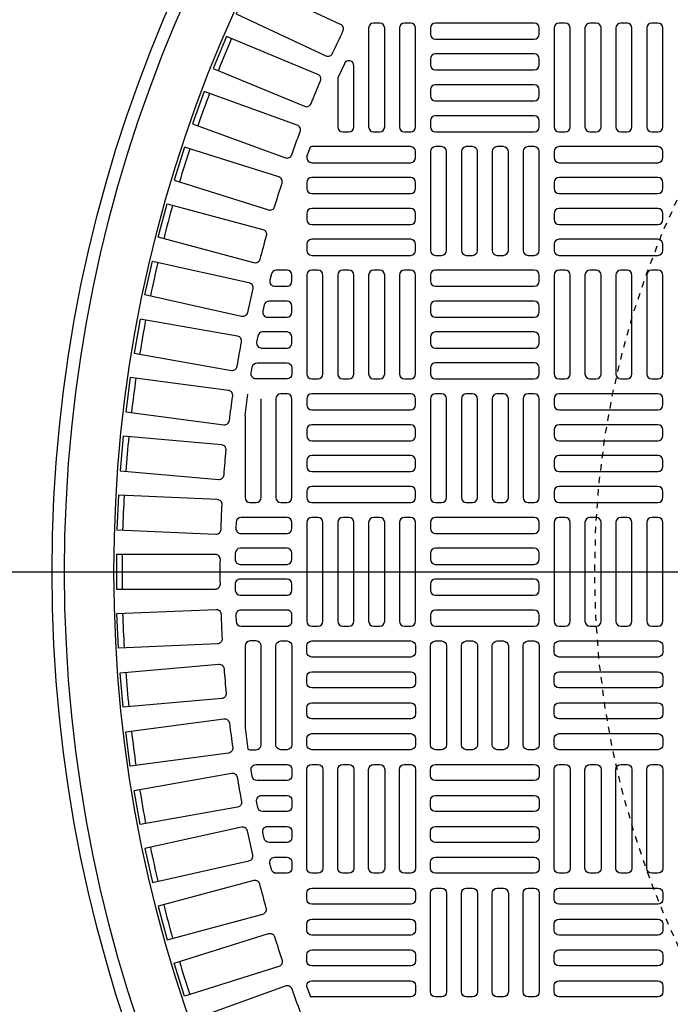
# Model space of a CAD drawing. Extents: x -169 to 7270, y -140 to 2984.
# Tile 499 of 656: x 1844 to 1855, y 1472 to 1488. Entities that reach past the tile are written whole.
import ezdxf

# ---------------------------------------------------------------- set-up
doc = ezdxf.new("R2010")
doc.units = 0
doc.header["$MEASUREMENT"] = 0
doc.linetypes.add('HIDDEN2', pattern=[0.28125, 0.1875, -0.09375])
doc.layers.get('DEFPOINTS').update_dxf_attribs({"linetype": 'CONTINUOUS'})
for name, color, linetype in [('MULTI-PORT-MANHOLE-HATCH', 252, 'CONTINUOUS'), ('TANK-MANHOLE-COVER-40', 2, 'CONTINUOUS'), ('TANK-MANHOLE-COVER-HATCH-40', 252, 'CONTINUOUS')]:
    doc.layers.add(name, color=color, linetype=linetype)

msp = doc.modelspace()

# ---------------------------------------------------------------- linework, layer by layer
at = {"layer": 'DEFPOINTS', "color": 8, "linetype": 'HIDDEN2', "ltscale": 0.125}
msp.add_circle((1867.50097, 1479.01839), 14, dxfattribs=at)
msp.add_circle((1867.50097, 1479.01839), 14, dxfattribs=at)
at = {"layer": 'MULTI-PORT-MANHOLE-HATCH'}
msp.add_line((1422, 1479.01916), (2010, 1479.01916), dxfattribs=at)
at = {"layer": 'TANK-MANHOLE-COVER-40', "color": 4, "linetype": 'Continuous'}
msp.add_circle((1867.5002, 1479.01839), 22.63902, dxfattribs=at)
at = {"layer": 'TANK-MANHOLE-COVER-40', "color": 1, "linetype": 'Continuous'}
msp.add_circle((1867.5002, 1479.01839), 22.44094, dxfattribs=at)
at = {"layer": 'TANK-MANHOLE-COVER-40', "color": 2, "linetype": 'Continuous'}
msp.add_circle((1867.5002, 1479.01839), 21.65354, dxfattribs=at)
at = {"layer": 'TANK-MANHOLE-COVER-HATCH-40', "linetype": 'Continuous'}
for p, q in [((1848.91752, 1485.63174), (1848.97338, 1485.78665)), ((1847.93327, 1481.50588), (1847.97952, 1481.84602)), ((1848.91752, 1472.40504), (1848.97338, 1472.25014))]:
    msp.add_line(p, q, dxfattribs=at)
for points in [[(1849.32773, 1487.27601, -0.00491171), (1849.49346, 1487.63142, 0.41709369), (1849.45571, 1487.73676), (1848.02758, 1488.40271), (1847.79464, 1487.90317), (1849.22277, 1487.23722, 0.41709369), (1849.32773, 1487.27601)], [(1848.98484, 1486.47547, -0.00491171), (1849.13491, 1486.83778, 0.41709369), (1849.09259, 1486.94137), (1847.63677, 1487.54439), (1847.42584, 1487.03517), (1848.88166, 1486.43214, 0.41709369), (1848.98484, 1486.47547)], [(1849.40965, 1486.87869), (1849.40965, 1486.10501), (1849.40965, 1486.10501, 0.41421356), (1849.48839, 1486.02627), (1849.58681, 1486.02627), (1849.58681, 1486.02627, 0.41421356), (1849.66555, 1486.10501), (1849.66555, 1487.0788, 0.80700564), (1849.5151, 1487.11131), (1849.41667, 1486.89419, 0.10680341), (1849.40965, 1486.86168)], [(1848.67719, 1485.66075, -0.00491171), (1848.81131, 1486.02925, 0.41709369), (1848.76452, 1486.1309), (1847.28378, 1486.66984), (1847.09526, 1486.1519), (1848.576, 1485.61296, 0.41709369), (1848.67719, 1485.66075)], [(1848.40537, 1484.83338, -0.00491171), (1848.52329, 1485.20738, 0.41709369), (1848.47211, 1485.30689), (1846.96927, 1485.78073), (1846.80352, 1485.25506), (1848.30636, 1484.78122, 0.41709369), (1848.40537, 1484.83338)], [(1848.91752, 1485.63174), (1848.91752, 1485.61288, 0.41421356), (1848.99626, 1485.53414), (1850.57107, 1485.53414, 0.41421356), (1850.64981, 1485.61288), (1850.64981, 1485.71131, 0.41421356), (1850.57107, 1485.79005), (1848.99626, 1485.79005, 0.07385003), (1848.97338, 1485.78665, 0.07385003)], [(1848.16989, 1483.99494, -0.41709369), (1848.07326, 1483.93851), (1846.55118, 1484.34635), (1846.69384, 1484.87875), (1848.21592, 1484.47091, -0.41709369), (1848.27139, 1484.37373, 0.00491171), (1848.16989, 1483.99494)], [(1847.97122, 1483.14703, -0.41709369), (1847.87714, 1483.08644), (1846.33872, 1483.4275), (1846.45802, 1483.96561), (1847.99644, 1483.62455, -0.41709369), (1848.0561, 1483.52988, 0.00491171), (1847.97122, 1483.14703)], [(1847.80972, 1482.29125, -0.00491171), (1847.87781, 1482.67745, 0.41709369), (1847.81408, 1482.76943), (1846.26225, 1483.04306), (1846.16654, 1482.50025), (1847.71837, 1482.22662, 0.41709369), (1847.80972, 1482.29125)], [(1847.6857, 1481.42925, -0.00491171), (1847.73688, 1481.81805, 0.41709369), (1847.6692, 1481.90716), (1846.10691, 1482.11284), (1846.03497, 1481.56637), (1847.59726, 1481.3607, 0.41709369), (1847.6857, 1481.42925)], [(1847.5994, 1480.56266, -0.00491171), (1847.63357, 1480.95332, 0.41709369), (1847.56207, 1481.0394), (1845.99229, 1481.17673), (1845.94426, 1480.62765), (1847.51403, 1480.49031, 0.41709369), (1847.5994, 1480.56266)], [(1847.54053, 1479.21447, 0.41709369), (1847.4618, 1479.29398), (1845.88603, 1479.29398), (1845.88603, 1478.7428), (1847.4618, 1478.7428, 0.41709369), (1847.54053, 1478.82231, -0.00491171), (1847.54053, 1479.21447)], [(1847.5994, 1477.47412, 0.00491171), (1847.63357, 1477.08346, -0.41709369), (1847.56207, 1476.99739), (1845.99229, 1476.86005), (1845.94426, 1477.40913), (1847.51403, 1477.54647, -0.41709369), (1847.5994, 1477.47412)], [(1847.6857, 1476.60753, 0.00491171), (1847.73688, 1476.21873, -0.41709369), (1847.6692, 1476.12962), (1846.10691, 1475.92394), (1846.03497, 1476.47041), (1847.59726, 1476.67609, -0.41709369), (1847.6857, 1476.60753)], [(1847.80972, 1475.74553, 0.00491171), (1847.87781, 1475.35933, -0.41709369), (1847.81408, 1475.26736), (1846.26225, 1474.99373), (1846.16654, 1475.53653), (1847.71837, 1475.81016, -0.41709369), (1847.80972, 1475.74553)], [(1847.97122, 1474.88976, 0.41709369), (1847.87714, 1474.95035), (1846.33872, 1474.60929), (1846.45802, 1474.07117), (1847.99644, 1474.41223, 0.41709369), (1848.0561, 1474.5069, -0.00491171), (1847.97122, 1474.88976)], [(1848.16989, 1474.04185, 0.41709369), (1848.07326, 1474.09827), (1846.55118, 1473.69043), (1846.69384, 1473.15803), (1848.21592, 1473.56587, 0.41709369), (1848.27139, 1473.66305, -0.00491171), (1848.16989, 1474.04185)], [(1848.40537, 1473.20341, 0.00491171), (1848.52329, 1472.8294, -0.41709369), (1848.47211, 1472.72989), (1846.96927, 1472.25605), (1846.80352, 1472.78172), (1848.30636, 1473.25556, -0.41709369), (1848.40537, 1473.20341)], [(1848.67719, 1472.37604, 0.00491171), (1848.81131, 1472.00753, -0.41709369), (1848.76452, 1471.90588), (1847.28378, 1471.36694), (1847.09526, 1471.88488), (1848.576, 1472.42382, -0.41709369), (1848.67719, 1472.37604)]]:
    msp.add_lwpolyline(points, format="xyb", dxfattribs=at)
for points in [[(1850.07894, 1486.02627, 0.41421356), (1850.15768, 1486.10501), (1850.15768, 1487.67981, 0.41421356), (1850.07894, 1487.75855), (1849.98051, 1487.75855, 0.41421356), (1849.90177, 1487.67981), (1849.90177, 1486.10501, 0.41421356), (1849.98051, 1486.02627)], [(1850.57107, 1486.02627, 0.41421356), (1850.64981, 1486.10501), (1850.64981, 1487.67981, 0.41421356), (1850.57107, 1487.75855), (1850.47264, 1487.75855, 0.41421356), (1850.3939, 1487.67981), (1850.3939, 1486.10501, 0.41421356), (1850.47264, 1486.02627)], [(1848.91752, 1485.12075, 0.41421356), (1848.99626, 1485.04201), (1850.57107, 1485.04201, 0.41421356), (1850.64981, 1485.12075), (1850.64981, 1485.21918, 0.41421356), (1850.57107, 1485.29792), (1848.99626, 1485.29792, 0.41421356), (1848.91752, 1485.21918)], [(1848.91752, 1484.62863, 0.41421356), (1848.99626, 1484.54989), (1850.57107, 1484.54989, 0.41421356), (1850.64981, 1484.62863), (1850.64981, 1484.72705, 0.41421356), (1850.57107, 1484.80579), (1848.99626, 1484.80579, 0.41421356), (1848.91752, 1484.72705)], [(1848.91752, 1484.1365, 0.41421356), (1848.99626, 1484.05776), (1850.57107, 1484.05776, 0.41421356), (1850.64981, 1484.1365), (1850.64981, 1484.23493, 0.41421356), (1850.57107, 1484.31367), (1848.99626, 1484.31367, 0.41421356), (1848.91752, 1484.23493)], [(1848.60256, 1483.82154), (1848.43138, 1483.82154, 0.34573684), (1848.35488, 1483.76147), (1848.33087, 1483.66304, 0.48617467), (1848.40737, 1483.56564), (1848.60256, 1483.56564), (1848.60256, 1483.56564, 0.41421356), (1848.6813, 1483.64438), (1848.6813, 1483.7428), (1848.6813, 1483.7428, 0.41421356)], [(1848.60256, 1483.32942), (1848.31615, 1483.32942, 0.35291937), (1848.23921, 1483.26737), (1848.21785, 1483.16895, 0.47828469), (1848.29479, 1483.07351), (1848.60256, 1483.07351), (1848.60256, 1483.07351, 0.41421356), (1848.6813, 1483.15225), (1848.6813, 1483.25068), (1848.6813, 1483.25068, 0.41421356)], [(1848.60256, 1482.83729), (1848.21417, 1482.83729, 0.36009445), (1848.13682, 1482.77328), (1848.11807, 1482.67486, 0.47048611), (1848.19542, 1482.58138), (1848.60256, 1482.58138, 0.41421356), (1848.6813, 1482.66012), (1848.6813, 1482.75855), (1848.6813, 1482.75855, 0.41421356)], [(1848.6813, 1482.26642), (1848.6813, 1482.26642), (1848.6813, 1482.168, -0.41421356), (1848.60256, 1482.08926), (1848.10904, 1482.08926, -0.46277143), (1848.03135, 1482.18077), (1848.04752, 1482.27919, -0.36726762), (1848.12522, 1482.34516), (1848.60256, 1482.34516, -0.41421356)], [(1848.60256, 1480.12075, 0.41421356), (1848.6813, 1480.19949), (1848.6813, 1481.7743, 0.41421356), (1848.60256, 1481.85304), (1848.50414, 1481.85304, 0.41421356), (1848.4254, 1481.7743), (1848.4254, 1480.19949, 0.41421356), (1848.50414, 1480.12075)], [(1845.91862, 1480.23652), (1845.89458, 1479.68586), (1847.46885, 1479.61713, 0.41709369), (1847.55098, 1479.69313, -0.00491171), (1847.56808, 1480.08491, 0.41709369), (1847.49289, 1480.16778)], [(1847.86698, 1479.62863), (1848.60256, 1479.62863, 0.41421356), (1848.6813, 1479.70737), (1848.6813, 1479.80579, 0.41421356), (1848.60256, 1479.88453), (1847.87066, 1479.88453, 0.40329122), (1847.79198, 1479.80874), (1847.78829, 1479.71032, 0.20378141), (1847.81027, 1479.65274, 0.20378141)], [(1847.85587, 1479.1365), (1848.60256, 1479.1365, 0.41421356), (1848.6813, 1479.21524), (1848.6813, 1479.31367, 0.41421356), (1848.60256, 1479.39241), (1847.8571, 1479.39241, 0.41056424), (1847.77837, 1479.31465), (1847.77714, 1479.21622, 0.20053403), (1847.79985, 1479.15991, 0.20053403)], [(1847.85473, 1478.90028, 0.41977873), (1847.776, 1478.82005), (1847.77787, 1478.72162, 0.40867021), (1847.8566, 1478.64438), (1848.60256, 1478.64438), (1848.60256, 1478.64438, 0.41421356), (1848.6813, 1478.72312), (1848.6813, 1478.82154), (1848.6813, 1478.82154, 0.41421356), (1848.60256, 1478.90028)], [(1845.91862, 1477.80027), (1845.89458, 1478.35092), (1847.46885, 1478.41966, -0.41709369), (1847.55098, 1478.34365, 0.00491171), (1847.56808, 1477.95187, -0.41709369), (1847.49289, 1477.869)], [(1848.61412, 1478.1531), (1848.61792, 1478.15376), (1848.62169, 1478.15461), (1848.62542, 1478.15564), (1848.62909, 1478.15685), (1848.63269, 1478.15824), (1848.63623, 1478.15981), (1848.63968, 1478.16155), (1848.64304, 1478.16345), (1848.64631, 1478.16552), (1848.64947, 1478.16775), (1848.65251, 1478.17012), (1848.65544, 1478.17265), (1848.65824, 1478.17531), (1848.6609, 1478.17811), (1848.66343, 1478.18104), (1848.66581, 1478.18408), (1848.66803, 1478.18724), (1848.6701, 1478.19051), (1848.672, 1478.19387), (1848.67374, 1478.19732), (1848.67531, 1478.20086), (1848.6767, 1478.20446), (1848.67791, 1478.20813), (1848.67894, 1478.21186), (1848.67979, 1478.21563), (1848.68045, 1478.21944), (1848.68092, 1478.22327), (1848.68121, 1478.22713), (1848.6813, 1478.23099), (1848.6813, 1478.32942), (1848.68121, 1478.33328), (1848.68092, 1478.33713), (1848.68045, 1478.34097), (1848.67979, 1478.34478), (1848.67894, 1478.34855), (1848.67791, 1478.35227), (1848.6767, 1478.35594), (1848.67531, 1478.35955), (1848.67374, 1478.36308), (1848.672, 1478.36653), (1848.6701, 1478.3699), (1848.66803, 1478.37316), (1848.66581, 1478.37632), (1848.66343, 1478.37937), (1848.6609, 1478.38229), (1848.65824, 1478.38509), (1848.65544, 1478.38776), (1848.65251, 1478.39028), (1848.64947, 1478.39266), (1848.64631, 1478.39489), (1848.64304, 1478.39695), (1848.63968, 1478.39886), (1848.63623, 1478.4006), (1848.63269, 1478.40216), (1848.62909, 1478.40355), (1848.62542, 1478.40476), (1848.62169, 1478.4058), (1848.61792, 1478.40664), (1848.61412, 1478.4073), (1848.61028, 1478.40778), (1848.60643, 1478.40806), (1848.60256, 1478.40816), (1847.86698, 1478.40816, 0.42522092), (1847.78829, 1478.32647), (1847.79198, 1478.22804, 0.40329122), (1847.87066, 1478.15225), (1848.60256, 1478.15225), (1848.60643, 1478.15234), (1848.61028, 1478.15263)], [(1847.97952, 1476.19076, 0.10672862), (1848.01201, 1476.18375), (1848.01201, 1476.18375), (1848.11044, 1476.18375, 0.41421356), (1848.18918, 1476.26249), (1848.18918, 1476.26249), (1848.18918, 1477.83729, 0.41421356), (1848.11044, 1477.91603), (1848.11044, 1477.91603), (1848.01201, 1477.91603, 0.41421356), (1847.93327, 1477.83729), (1847.93327, 1477.83729), (1847.93327, 1476.5309)], [(1848.60256, 1477.91603, -0.41421356), (1848.6813, 1477.83729), (1848.6813, 1476.26249, -0.41421356), (1848.60256, 1476.18375), (1848.50414, 1476.18375, -0.41421356), (1848.4254, 1476.26249), (1848.4254, 1477.83729, -0.41421356), (1848.50414, 1477.91603)], [(1848.10904, 1475.94753), (1848.60256, 1475.94753, -0.41421356), (1848.6813, 1475.86879), (1848.6813, 1475.77036), (1848.6813, 1475.77036, -0.41421356), (1848.60256, 1475.69162), (1848.12522, 1475.69162, -0.36726762), (1848.04752, 1475.75759), (1848.03135, 1475.85602, -0.46277143)], [(1848.60256, 1475.4554, -0.41421356), (1848.6813, 1475.37666), (1848.6813, 1475.27823), (1848.6813, 1475.27823, -0.41421356), (1848.60256, 1475.19949), (1848.21417, 1475.19949, -0.36009445), (1848.13682, 1475.2635), (1848.11807, 1475.36192, -0.47048611), (1848.19542, 1475.4554)], [(1848.29479, 1474.96327), (1848.60256, 1474.96327), (1848.60256, 1474.96327, -0.41421356), (1848.6813, 1474.88453), (1848.6813, 1474.78611), (1848.6813, 1474.78611, -0.41421356), (1848.60256, 1474.70737), (1848.31615, 1474.70737, -0.35291937), (1848.23921, 1474.76941), (1848.21785, 1474.86783, -0.47828469)], [(1848.40737, 1474.47115), (1848.60256, 1474.47115), (1848.60256, 1474.47115, -0.41421356), (1848.6813, 1474.39241), (1848.6813, 1474.29398), (1848.6813, 1474.29398, -0.41421356), (1848.60256, 1474.21524), (1848.43138, 1474.21524, -0.34573684), (1848.35488, 1474.27532), (1848.33087, 1474.37374, -0.48617467)]]:
    msp.add_lwpolyline(points, format="xyb", close=True, dxfattribs=at)
at = {"layer": 'TANK-MANHOLE-COVER-HATCH-40', "linetype": 'Continuous', "flags": 128}
for points in [[(1852.61831, 1487.67981, 0.41421356), (1852.53957, 1487.75855), (1850.96477, 1487.75855, 0.41421356), (1850.88603, 1487.67981), (1850.88603, 1487.58138, 0.41421356), (1850.96477, 1487.50264), (1852.53957, 1487.50264, 0.41421356), (1852.61831, 1487.58138)], [(1853.0317, 1486.02627, 0.41421356), (1853.11044, 1486.10501), (1853.11044, 1487.67981, 0.41421356), (1853.0317, 1487.75855), (1852.93327, 1487.75855, 0.41421356), (1852.85453, 1487.67981), (1852.85453, 1486.10501, 0.41421356), (1852.93327, 1486.02627)], [(1853.52382, 1486.02627, 0.41421356), (1853.60256, 1486.10501), (1853.60256, 1487.67981, 0.41421356), (1853.52382, 1487.75855), (1853.4254, 1487.75855, 0.41421356), (1853.34666, 1487.67981), (1853.34666, 1486.10501, 0.41421356), (1853.4254, 1486.02627)], [(1854.01595, 1486.02627, 0.41421356), (1854.09469, 1486.10501), (1854.09469, 1487.67981, 0.41421356), (1854.01595, 1487.75855), (1853.91752, 1487.75855, 0.41421356), (1853.83878, 1487.67981), (1853.83878, 1486.10501, 0.41421356), (1853.91752, 1486.02627)], [(1854.50807, 1486.02627, 0.41421356), (1854.58681, 1486.10501), (1854.58681, 1487.67981, 0.41421356), (1854.50807, 1487.75855), (1854.40965, 1487.75855, 0.41421356), (1854.33091, 1487.67981), (1854.33091, 1486.10501, 0.41421356), (1854.40965, 1486.02627)], [(1852.61831, 1487.18768, 0.41421356), (1852.53957, 1487.26642), (1850.96477, 1487.26642, 0.41421356), (1850.88603, 1487.18768), (1850.88603, 1487.08926, 0.41421356), (1850.96477, 1487.01052), (1852.53957, 1487.01052, 0.41421356), (1852.61831, 1487.08926)], [(1852.61831, 1486.69556, 0.41421356), (1852.53957, 1486.7743), (1850.96477, 1486.7743, 0.41421356), (1850.88603, 1486.69556), (1850.88603, 1486.59713, 0.41421356), (1850.96477, 1486.51839), (1852.53957, 1486.51839, 0.41421356), (1852.61831, 1486.59713)], [(1852.61831, 1486.20343, 0.41421356), (1852.53957, 1486.28217), (1850.96477, 1486.28217, 0.41421356), (1850.88603, 1486.20343), (1850.88603, 1486.10501, 0.41421356), (1850.96477, 1486.02627), (1852.53957, 1486.02627, 0.41421356), (1852.61831, 1486.10501)], [(1851.06319, 1484.05776, 0.41421356), (1851.14193, 1484.1365), (1851.14193, 1485.71131, 0.41421356), (1851.06319, 1485.79005), (1850.96477, 1485.79005, 0.41421356), (1850.88603, 1485.71131), (1850.88603, 1484.1365, 0.41421356), (1850.96477, 1484.05776)], [(1851.55532, 1484.05776, 0.41421356), (1851.63406, 1484.1365), (1851.63406, 1485.71131, 0.41421356), (1851.55532, 1485.79005), (1851.45689, 1485.79005, 0.41421356), (1851.37815, 1485.71131), (1851.37815, 1484.1365, 0.41421356), (1851.45689, 1484.05776)], [(1852.04744, 1484.05776, 0.41421356), (1852.12618, 1484.1365), (1852.12618, 1485.71131, 0.41421356), (1852.04744, 1485.79005), (1851.94902, 1485.79005, 0.41421356), (1851.87028, 1485.71131), (1851.87028, 1484.1365, 0.41421356), (1851.94902, 1484.05776)], [(1852.53957, 1484.05776, 0.41421356), (1852.61831, 1484.1365), (1852.61831, 1485.71131, 0.41421356), (1852.53957, 1485.79005), (1852.44114, 1485.79005, 0.41421356), (1852.3624, 1485.71131), (1852.3624, 1484.1365, 0.41421356), (1852.44114, 1484.05776)], [(1852.85453, 1485.61288, 0.41421356), (1852.93327, 1485.53414), (1854.50807, 1485.53414, 0.41421356), (1854.58681, 1485.61288), (1854.58681, 1485.71131, 0.41421356), (1854.50807, 1485.79005), (1852.93327, 1485.79005, 0.41421356), (1852.85453, 1485.71131)], [(1852.85453, 1485.12075, 0.41421356), (1852.93327, 1485.04201), (1854.50807, 1485.04201, 0.41421356), (1854.58681, 1485.12075), (1854.58681, 1485.21918, 0.41421356), (1854.50807, 1485.29792), (1852.93327, 1485.29792, 0.41421356), (1852.85453, 1485.21918)], [(1852.85453, 1484.62863, 0.41421356), (1852.93327, 1484.54989), (1854.50807, 1484.54989, 0.41421356), (1854.58681, 1484.62863), (1854.58681, 1484.72705, 0.41421356), (1854.50807, 1484.80579), (1852.93327, 1484.80579, 0.41421356), (1852.85453, 1484.72705)], [(1852.85453, 1484.1365, 0.41421356), (1852.93327, 1484.05776), (1854.50807, 1484.05776, 0.41421356), (1854.58681, 1484.1365), (1854.58681, 1484.23493, 0.41421356), (1854.50807, 1484.31367), (1852.93327, 1484.31367, 0.41421356), (1852.85453, 1484.23493)], [(1849.09469, 1482.08926, 0.41421356), (1849.17343, 1482.168), (1849.17343, 1483.7428, 0.41421356), (1849.09469, 1483.82154), (1848.99626, 1483.82154, 0.41421356), (1848.91752, 1483.7428), (1848.91752, 1482.168, 0.41421356), (1848.99626, 1482.08926)], [(1849.58681, 1482.08926, 0.41421356), (1849.66555, 1482.168), (1849.66555, 1483.7428, 0.41421356), (1849.58681, 1483.82154), (1849.48839, 1483.82154, 0.41421356), (1849.40965, 1483.7428), (1849.40965, 1482.168, 0.41421356), (1849.48839, 1482.08926)], [(1850.07894, 1482.08926, 0.41421356), (1850.15768, 1482.168), (1850.15768, 1483.7428, 0.41421356), (1850.07894, 1483.82154), (1849.98051, 1483.82154, 0.41421356), (1849.90177, 1483.7428), (1849.90177, 1482.168, 0.41421356), (1849.98051, 1482.08926)], [(1850.57107, 1482.08926, 0.41421356), (1850.64981, 1482.168), (1850.64981, 1483.7428, 0.41421356), (1850.57107, 1483.82154), (1850.47264, 1483.82154, 0.41421356), (1850.3939, 1483.7428), (1850.3939, 1482.168, 0.41421356), (1850.47264, 1482.08926)], [(1852.61831, 1483.7428, 0.41421356), (1852.53957, 1483.82154), (1850.96477, 1483.82154, 0.41421356), (1850.88603, 1483.7428), (1850.88603, 1483.64438, 0.41421356), (1850.96477, 1483.56564), (1852.53957, 1483.56564, 0.41421356), (1852.61831, 1483.64438)], [(1853.0317, 1482.08926, 0.41421356), (1853.11044, 1482.168), (1853.11044, 1483.7428, 0.41421356), (1853.0317, 1483.82154), (1852.93327, 1483.82154, 0.41421356), (1852.85453, 1483.7428), (1852.85453, 1482.168, 0.41421356), (1852.93327, 1482.08926)], [(1853.52382, 1482.08926, 0.41421356), (1853.60256, 1482.168), (1853.60256, 1483.7428, 0.41421356), (1853.52382, 1483.82154), (1853.4254, 1483.82154, 0.41421356), (1853.34666, 1483.7428), (1853.34666, 1482.168, 0.41421356), (1853.4254, 1482.08926)], [(1854.01595, 1482.08926, 0.41421356), (1854.09469, 1482.168), (1854.09469, 1483.7428, 0.41421356), (1854.01595, 1483.82154), (1853.91752, 1483.82154, 0.41421356), (1853.83878, 1483.7428), (1853.83878, 1482.168, 0.41421356), (1853.91752, 1482.08926)], [(1854.50807, 1482.08926, 0.41421356), (1854.58681, 1482.168), (1854.58681, 1483.7428, 0.41421356), (1854.50807, 1483.82154), (1854.40965, 1483.82154, 0.41421356), (1854.33091, 1483.7428), (1854.33091, 1482.168, 0.41421356), (1854.40965, 1482.08926)], [(1852.61831, 1483.25068, 0.41421356), (1852.53957, 1483.32942), (1850.96477, 1483.32942, 0.41421356), (1850.88603, 1483.25068), (1850.88603, 1483.15225, 0.41421356), (1850.96477, 1483.07351), (1852.53957, 1483.07351, 0.41421356), (1852.61831, 1483.15225)], [(1852.61831, 1482.75855, 0.41421356), (1852.53957, 1482.83729), (1850.96477, 1482.83729, 0.41421356), (1850.88603, 1482.75855), (1850.88603, 1482.66012, 0.41421356), (1850.96477, 1482.58138), (1852.53957, 1482.58138, 0.41421356), (1852.61831, 1482.66012)], [(1852.61831, 1482.26642, 0.41421356), (1852.53957, 1482.34516), (1850.96477, 1482.34516, 0.41421356), (1850.88603, 1482.26642), (1850.88603, 1482.168, 0.41421356), (1850.96477, 1482.08926), (1852.53957, 1482.08926, 0.41421356), (1852.61831, 1482.168)], [(1848.91752, 1481.67587, 0.41421356), (1848.99626, 1481.59713), (1850.57107, 1481.59713, 0.41421356), (1850.64981, 1481.67587), (1850.64981, 1481.7743, 0.41421356), (1850.57107, 1481.85304), (1848.99626, 1481.85304, 0.41421356), (1848.91752, 1481.7743)], [(1851.06319, 1480.12075, 0.41421356), (1851.14193, 1480.19949), (1851.14193, 1481.7743, 0.41421356), (1851.06319, 1481.85304), (1850.96477, 1481.85304, 0.41421356), (1850.88603, 1481.7743), (1850.88603, 1480.19949, 0.41421356), (1850.96477, 1480.12075)], [(1851.55532, 1480.12075, 0.41421356), (1851.63406, 1480.19949), (1851.63406, 1481.7743, 0.41421356), (1851.55532, 1481.85304), (1851.45689, 1481.85304, 0.41421356), (1851.37815, 1481.7743), (1851.37815, 1480.19949, 0.41421356), (1851.45689, 1480.12075)], [(1852.04744, 1480.12075, 0.41421356), (1852.12618, 1480.19949), (1852.12618, 1481.7743, 0.41421356), (1852.04744, 1481.85304), (1851.94902, 1481.85304, 0.41421356), (1851.87028, 1481.7743), (1851.87028, 1480.19949, 0.41421356), (1851.94902, 1480.12075)], [(1852.53957, 1480.12075, 0.41421356), (1852.61831, 1480.19949), (1852.61831, 1481.7743, 0.41421356), (1852.53957, 1481.85304), (1852.44114, 1481.85304, 0.41421356), (1852.3624, 1481.7743), (1852.3624, 1480.19949, 0.41421356), (1852.44114, 1480.12075)], [(1852.85453, 1481.67587, 0.41421356), (1852.93327, 1481.59713), (1854.50807, 1481.59713, 0.41421356), (1854.58681, 1481.67587), (1854.58681, 1481.7743, 0.41421356), (1854.50807, 1481.85304), (1852.93327, 1481.85304, 0.41421356), (1852.85453, 1481.7743)], [(1848.91752, 1481.18375, 0.41421356), (1848.99626, 1481.10501), (1850.57107, 1481.10501, 0.41421356), (1850.64981, 1481.18375), (1850.64981, 1481.28217, 0.41421356), (1850.57107, 1481.36091), (1848.99626, 1481.36091, 0.41421356), (1848.91752, 1481.28217)], [(1852.85453, 1481.18375, 0.41421356), (1852.93327, 1481.10501), (1854.50807, 1481.10501, 0.41421356), (1854.58681, 1481.18375), (1854.58681, 1481.28217, 0.41421356), (1854.50807, 1481.36091), (1852.93327, 1481.36091, 0.41421356), (1852.85453, 1481.28217)], [(1848.91752, 1480.69162, 0.41421356), (1848.99626, 1480.61288), (1850.57107, 1480.61288, 0.41421356), (1850.64981, 1480.69162), (1850.64981, 1480.79005, 0.41421356), (1850.57107, 1480.86879), (1848.99626, 1480.86879, 0.41421356), (1848.91752, 1480.79005)], [(1852.85453, 1480.69162, 0.41421356), (1852.93327, 1480.61288), (1854.50807, 1480.61288, 0.41421356), (1854.58681, 1480.69162), (1854.58681, 1480.79005, 0.41421356), (1854.50807, 1480.86879), (1852.93327, 1480.86879, 0.41421356), (1852.85453, 1480.79005)], [(1848.91752, 1480.19949, 0.41421356), (1848.99626, 1480.12075), (1850.57107, 1480.12075, 0.41421356), (1850.64981, 1480.19949), (1850.64981, 1480.29792, 0.41421356), (1850.57107, 1480.37666), (1848.99626, 1480.37666, 0.41421356), (1848.91752, 1480.29792)], [(1852.85453, 1480.19949, 0.41421356), (1852.93327, 1480.12075), (1854.50807, 1480.12075, 0.41421356), (1854.58681, 1480.19949), (1854.58681, 1480.29792, 0.41421356), (1854.50807, 1480.37666), (1852.93327, 1480.37666, 0.41421356), (1852.85453, 1480.29792)], [(1849.09469, 1478.15225, 0.41421356), (1849.17343, 1478.23099), (1849.17343, 1479.80579, 0.41421356), (1849.09469, 1479.88453), (1848.99626, 1479.88453, 0.41421356), (1848.91752, 1479.80579), (1848.91752, 1478.23099, 0.41421356), (1848.99626, 1478.15225)], [(1849.58681, 1478.15225, 0.41421356), (1849.66555, 1478.23099), (1849.66555, 1479.80579, 0.41421356), (1849.58681, 1479.88453), (1849.48839, 1479.88453, 0.41421356), (1849.40965, 1479.80579), (1849.40965, 1478.23099, 0.41421356), (1849.48839, 1478.15225)], [(1850.07894, 1478.15225, 0.41421356), (1850.15768, 1478.23099), (1850.15768, 1479.80579, 0.41421356), (1850.07894, 1479.88453), (1849.98051, 1479.88453, 0.41421356), (1849.90177, 1479.80579), (1849.90177, 1478.23099, 0.41421356), (1849.98051, 1478.15225)], [(1850.57107, 1478.15225, 0.41421356), (1850.64981, 1478.23099), (1850.64981, 1479.80579, 0.41421356), (1850.57107, 1479.88453), (1850.47264, 1479.88453, 0.41421356), (1850.3939, 1479.80579), (1850.3939, 1478.23099, 0.41421356), (1850.47264, 1478.15225)], [(1852.61831, 1479.80579, 0.41421356), (1852.53957, 1479.88453), (1850.96477, 1479.88453, 0.41421356), (1850.88603, 1479.80579), (1850.88603, 1479.70737, 0.41421356), (1850.96477, 1479.62863), (1852.53957, 1479.62863, 0.41421356), (1852.61831, 1479.70737)], [(1853.0317, 1478.15225, 0.41421356), (1853.11044, 1478.23099), (1853.11044, 1479.80579, 0.41421356), (1853.0317, 1479.88453), (1852.93327, 1479.88453, 0.41421356), (1852.85453, 1479.80579), (1852.85453, 1478.23099, 0.41421356), (1852.93327, 1478.15225)], [(1853.52382, 1478.15225, 0.41421356), (1853.60256, 1478.23099), (1853.60256, 1479.80579, 0.41421356), (1853.52382, 1479.88453), (1853.4254, 1479.88453, 0.41421356), (1853.34666, 1479.80579), (1853.34666, 1478.23099, 0.41421356), (1853.4254, 1478.15225)], [(1854.01595, 1478.15225, 0.41421356), (1854.09469, 1478.23099), (1854.09469, 1479.80579, 0.41421356), (1854.01595, 1479.88453), (1853.91752, 1479.88453, 0.41421356), (1853.83878, 1479.80579), (1853.83878, 1478.23099, 0.41421356), (1853.91752, 1478.15225)], [(1854.50807, 1478.15225, 0.41421356), (1854.58681, 1478.23099), (1854.58681, 1479.80579, 0.41421356), (1854.50807, 1479.88453), (1854.40965, 1479.88453, 0.41421356), (1854.33091, 1479.80579), (1854.33091, 1478.23099, 0.41421356), (1854.40965, 1478.15225)], [(1852.61831, 1479.31367, 0.41421356), (1852.53957, 1479.39241), (1850.96477, 1479.39241, 0.41421356), (1850.88603, 1479.31367), (1850.88603, 1479.21524, 0.41421356), (1850.96477, 1479.1365), (1852.53957, 1479.1365, 0.41421356), (1852.61831, 1479.21524)], [(1852.61831, 1478.82154, 0.41421356), (1852.53957, 1478.90028), (1850.96477, 1478.90028, 0.41421356), (1850.88603, 1478.82154), (1850.88603, 1478.72312, 0.41421356), (1850.96477, 1478.64438), (1852.53957, 1478.64438, 0.41421356), (1852.61831, 1478.72312)], [(1852.61831, 1478.32942, 0.41421356), (1852.53957, 1478.40816), (1850.96477, 1478.40816, 0.41421356), (1850.88603, 1478.32942), (1850.88603, 1478.23099, 0.41421356), (1850.96477, 1478.15225), (1852.53957, 1478.15225, 0.41421356), (1852.61831, 1478.23099)], [(1848.91752, 1477.83729, -0.41421356), (1848.99626, 1477.91603), (1850.57107, 1477.91603, -0.41421356), (1850.64981, 1477.83729), (1850.64981, 1477.73886, -0.41421356), (1850.57107, 1477.66012), (1848.99626, 1477.66012, -0.41421356), (1848.91752, 1477.73886)], [(1851.06319, 1477.91603, -0.41421356), (1851.14193, 1477.83729), (1851.14193, 1476.26249, -0.41421356), (1851.06319, 1476.18375), (1850.96477, 1476.18375, -0.41421356), (1850.88603, 1476.26249), (1850.88603, 1477.83729, -0.41421356), (1850.96477, 1477.91603)], [(1851.55532, 1477.91603, -0.41421356), (1851.63406, 1477.83729), (1851.63406, 1476.26249, -0.41421356), (1851.55532, 1476.18375), (1851.45689, 1476.18375, -0.41421356), (1851.37815, 1476.26249), (1851.37815, 1477.83729, -0.41421356), (1851.45689, 1477.91603)], [(1852.04744, 1477.91603, -0.41421356), (1852.12618, 1477.83729), (1852.12618, 1476.26249, -0.41421356), (1852.04744, 1476.18375), (1851.94902, 1476.18375, -0.41421356), (1851.87028, 1476.26249), (1851.87028, 1477.83729, -0.41421356), (1851.94902, 1477.91603)], [(1852.53957, 1477.91603, -0.41421356), (1852.61831, 1477.83729), (1852.61831, 1476.26249, -0.41421356), (1852.53957, 1476.18375), (1852.44114, 1476.18375, -0.41421356), (1852.3624, 1476.26249), (1852.3624, 1477.83729, -0.41421356), (1852.44114, 1477.91603)], [(1852.85453, 1477.83729, -0.41421356), (1852.93327, 1477.91603), (1854.50807, 1477.91603, -0.41421356), (1854.58681, 1477.83729), (1854.58681, 1477.73886, -0.41421356), (1854.50807, 1477.66012), (1852.93327, 1477.66012, -0.41421356), (1852.85453, 1477.73886)], [(1848.91752, 1477.34516, -0.41421356), (1848.99626, 1477.4239), (1850.57107, 1477.4239, -0.41421356), (1850.64981, 1477.34516), (1850.64981, 1477.24674, -0.41421356), (1850.57107, 1477.168), (1848.99626, 1477.168, -0.41421356), (1848.91752, 1477.24674)], [(1852.85453, 1477.34516, -0.41421356), (1852.93327, 1477.4239), (1854.50807, 1477.4239, -0.41421356), (1854.58681, 1477.34516), (1854.58681, 1477.24674, -0.41421356), (1854.50807, 1477.168), (1852.93327, 1477.168, -0.41421356), (1852.85453, 1477.24674)], [(1848.91752, 1476.85304, -0.41421356), (1848.99626, 1476.93178), (1850.57107, 1476.93178, -0.41421356), (1850.64981, 1476.85304), (1850.64981, 1476.75461, -0.41421356), (1850.57107, 1476.67587), (1848.99626, 1476.67587, -0.41421356), (1848.91752, 1476.75461)], [(1852.85453, 1476.85304, -0.41421356), (1852.93327, 1476.93178), (1854.50807, 1476.93178, -0.41421356), (1854.58681, 1476.85304), (1854.58681, 1476.75461, -0.41421356), (1854.50807, 1476.67587), (1852.93327, 1476.67587, -0.41421356), (1852.85453, 1476.75461)], [(1848.91752, 1476.36091, -0.41421356), (1848.99626, 1476.43965), (1850.57107, 1476.43965, -0.41421356), (1850.64981, 1476.36091), (1850.64981, 1476.26249, -0.41421356), (1850.57107, 1476.18375), (1848.99626, 1476.18375, -0.41421356), (1848.91752, 1476.26249)], [(1852.85453, 1476.36091, -0.41421356), (1852.93327, 1476.43965), (1854.50807, 1476.43965, -0.41421356), (1854.58681, 1476.36091), (1854.58681, 1476.26249, -0.41421356), (1854.50807, 1476.18375), (1852.93327, 1476.18375, -0.41421356), (1852.85453, 1476.26249)], [(1849.09469, 1475.94753, -0.41421356), (1849.17343, 1475.86879), (1849.17343, 1474.29398, -0.41421356), (1849.09469, 1474.21524), (1848.99626, 1474.21524, -0.41421356), (1848.91752, 1474.29398), (1848.91752, 1475.86879, -0.41421356), (1848.99626, 1475.94753)], [(1849.58681, 1475.94753, -0.41421356), (1849.66555, 1475.86879), (1849.66555, 1474.29398, -0.41421356), (1849.58681, 1474.21524), (1849.48839, 1474.21524, -0.41421356), (1849.40965, 1474.29398), (1849.40965, 1475.86879, -0.41421356), (1849.48839, 1475.94753)], [(1850.07894, 1475.94753, -0.41421356), (1850.15768, 1475.86879), (1850.15768, 1474.29398, -0.41421356), (1850.07894, 1474.21524), (1849.98051, 1474.21524, -0.41421356), (1849.90177, 1474.29398), (1849.90177, 1475.86879, -0.41421356), (1849.98051, 1475.94753)], [(1850.57107, 1475.94753, -0.41421356), (1850.64981, 1475.86879), (1850.64981, 1474.29398, -0.41421356), (1850.57107, 1474.21524), (1850.47264, 1474.21524, -0.41421356), (1850.3939, 1474.29398), (1850.3939, 1475.86879, -0.41421356), (1850.47264, 1475.94753)], [(1852.61831, 1475.77036, -0.41421356), (1852.53957, 1475.69162), (1850.96477, 1475.69162, -0.41421356), (1850.88603, 1475.77036), (1850.88603, 1475.86879, -0.41421356), (1850.96477, 1475.94753), (1852.53957, 1475.94753, -0.41421356), (1852.61831, 1475.86879)], [(1853.0317, 1475.94753, -0.41421356), (1853.11044, 1475.86879), (1853.11044, 1474.29398, -0.41421356), (1853.0317, 1474.21524), (1852.93327, 1474.21524, -0.41421356), (1852.85453, 1474.29398), (1852.85453, 1475.86879, -0.41421356), (1852.93327, 1475.94753)], [(1853.52382, 1475.94753, -0.41421356), (1853.60256, 1475.86879), (1853.60256, 1474.29398, -0.41421356), (1853.52382, 1474.21524), (1853.4254, 1474.21524, -0.41421356), (1853.34666, 1474.29398), (1853.34666, 1475.86879, -0.41421356), (1853.4254, 1475.94753)], [(1854.01595, 1475.94753, -0.41421356), (1854.09469, 1475.86879), (1854.09469, 1474.29398, -0.41421356), (1854.01595, 1474.21524), (1853.91752, 1474.21524, -0.41421356), (1853.83878, 1474.29398), (1853.83878, 1475.86879, -0.41421356), (1853.91752, 1475.94753)], [(1854.50807, 1475.94753, -0.41421356), (1854.58681, 1475.86879), (1854.58681, 1474.29398, -0.41421356), (1854.50807, 1474.21524), (1854.40965, 1474.21524, -0.41421356), (1854.33091, 1474.29398), (1854.33091, 1475.86879, -0.41421356), (1854.40965, 1475.94753)], [(1852.61831, 1475.27823, -0.41421356), (1852.53957, 1475.19949), (1850.96477, 1475.19949, -0.41421356), (1850.88603, 1475.27823), (1850.88603, 1475.37666, -0.41421356), (1850.96477, 1475.4554), (1852.53957, 1475.4554, -0.41421356), (1852.61831, 1475.37666)], [(1852.61831, 1474.78611, -0.41421356), (1852.53957, 1474.70737), (1850.96477, 1474.70737, -0.41421356), (1850.88603, 1474.78611), (1850.88603, 1474.88453, -0.41421356), (1850.96477, 1474.96327), (1852.53957, 1474.96327, -0.41421356), (1852.61831, 1474.88453)], [(1852.61831, 1474.29398, -0.41421356), (1852.53957, 1474.21524), (1850.96477, 1474.21524, -0.41421356), (1850.88603, 1474.29398), (1850.88603, 1474.39241, -0.41421356), (1850.96477, 1474.47115), (1852.53957, 1474.47115, -0.41421356), (1852.61831, 1474.39241)], [(1848.91752, 1473.90028, -0.41421356), (1848.99626, 1473.97902), (1850.57107, 1473.97902, -0.41421356), (1850.64981, 1473.90028), (1850.64981, 1473.80186, -0.41421356), (1850.57107, 1473.72312), (1848.99626, 1473.72312, -0.41421356), (1848.91752, 1473.80186)], [(1851.06319, 1473.97902, -0.41421356), (1851.14193, 1473.90028), (1851.14193, 1472.32548, -0.41421356), (1851.06319, 1472.24674), (1850.96477, 1472.24674, -0.41421356), (1850.88603, 1472.32548), (1850.88603, 1473.90028, -0.41421356), (1850.96477, 1473.97902)], [(1851.55532, 1473.97902, -0.41421356), (1851.63406, 1473.90028), (1851.63406, 1472.32548, -0.41421356), (1851.55532, 1472.24674), (1851.45689, 1472.24674, -0.41421356), (1851.37815, 1472.32548), (1851.37815, 1473.90028, -0.41421356), (1851.45689, 1473.97902)], [(1852.04744, 1473.97902, -0.41421356), (1852.12618, 1473.90028), (1852.12618, 1472.32548, -0.41421356), (1852.04744, 1472.24674), (1851.94902, 1472.24674, -0.41421356), (1851.87028, 1472.32548), (1851.87028, 1473.90028, -0.41421356), (1851.94902, 1473.97902)], [(1852.53957, 1473.97902, -0.41421356), (1852.61831, 1473.90028), (1852.61831, 1472.32548, -0.41421356), (1852.53957, 1472.24674), (1852.44114, 1472.24674, -0.41421356), (1852.3624, 1472.32548), (1852.3624, 1473.90028, -0.41421356), (1852.44114, 1473.97902)], [(1852.85453, 1473.90028, -0.41421356), (1852.93327, 1473.97902), (1854.50807, 1473.97902, -0.41421356), (1854.58681, 1473.90028), (1854.58681, 1473.80186, -0.41421356), (1854.50807, 1473.72312), (1852.93327, 1473.72312, -0.41421356), (1852.85453, 1473.80186)], [(1848.91752, 1473.40816, -0.41421356), (1848.99626, 1473.4869), (1850.57107, 1473.4869, -0.41421356), (1850.64981, 1473.40816), (1850.64981, 1473.30973, -0.41421356), (1850.57107, 1473.23099), (1848.99626, 1473.23099, -0.41421356), (1848.91752, 1473.30973)], [(1852.85453, 1473.40816, -0.41421356), (1852.93327, 1473.4869), (1854.50807, 1473.4869, -0.41421356), (1854.58681, 1473.40816), (1854.58681, 1473.30973, -0.41421356), (1854.50807, 1473.23099), (1852.93327, 1473.23099, -0.41421356), (1852.85453, 1473.30973)], [(1848.91752, 1472.91603, -0.41421356), (1848.99626, 1472.99477), (1850.57107, 1472.99477, -0.41421356), (1850.64981, 1472.91603), (1850.64981, 1472.8176, -0.41421356), (1850.57107, 1472.73886), (1848.99626, 1472.73886, -0.41421356), (1848.91752, 1472.8176)], [(1852.85453, 1472.91603, -0.41421356), (1852.93327, 1472.99477), (1854.50807, 1472.99477, -0.41421356), (1854.58681, 1472.91603), (1854.58681, 1472.8176, -0.41421356), (1854.50807, 1472.73886), (1852.93327, 1472.73886, -0.41421356), (1852.85453, 1472.8176)], [(1852.85453, 1472.4239, -0.41421356), (1852.93327, 1472.50264), (1854.50807, 1472.50264, -0.41421356), (1854.58681, 1472.4239), (1854.58681, 1472.32548, -0.41421356), (1854.50807, 1472.24674), (1852.93327, 1472.24674, -0.41421356), (1852.85453, 1472.32548)]]:
    msp.add_lwpolyline(points, format="xyb", close=True, dxfattribs=at)
at = {"layer": 'TANK-MANHOLE-COVER-HATCH-40', "linetype": 'Continuous'}
for points in [[(1848.18918, 1480.19949), (1848.18918, 1481.7743), (1848.18918, 1481.7743)], [(1847.93327, 1481.50588), (1847.93327, 1480.19949), (1847.93327, 1480.19949)], [(1848.01201, 1480.12075), (1848.11044, 1480.12075), (1848.11044, 1480.12075)]]:
    msp.add_lwpolyline(points, dxfattribs=at)
at = {"layer": 'TANK-MANHOLE-COVER-HATCH-40', "linetype": 'Continuous', "flags": 128}
msp.add_lwpolyline([(1848.91752, 1472.40504), (1848.91752, 1472.4239, -0.41421356), (1848.99626, 1472.50264), (1850.57107, 1472.50264, -0.41421356), (1850.64981, 1472.4239), (1850.64981, 1472.32548, -0.41421356), (1850.57107, 1472.24674), (1848.99626, 1472.24674, -0.07385003), (1848.97338, 1472.25014, -0.07385003)], format="xyb", dxfattribs=at)
at = {"layer": 'TANK-MANHOLE-COVER-HATCH-40', "linetype": 'Continuous'}
for centre, radius, start, end in [((1867.5002, 1479.01839), 21.52559, 156.766426, 158.233574), ((1867.5002, 1479.01839), 21.52559, 159.266426, 160.733574), ((1867.5002, 1479.01839), 21.52559, 161.766426, 163.233574), ((1867.5002, 1479.01839), 21.52559, 164.266426, 165.733574), ((1867.5002, 1479.01839), 21.52559, 166.766426, 168.233574), ((1867.5002, 1479.01839), 21.52559, 169.266426, 170.733574), ((1867.5002, 1479.01839), 21.52559, 171.766426, 173.233574), ((1867.5002, 1479.01839), 21.52559, 174.266426, 175.733574), ((1867.5002, 1479.01839), 21.52559, 176.766426, 178.233574), ((1848.01201, 1480.19949), 0.07874, 180, 270), ((1848.11044, 1480.19949), 0.07874, 270, 0), ((1867.5002, 1479.01839), 21.52559, 179.266426, 180.733574), ((1867.5002, 1479.01839), 21.52559, 181.766426, 183.233574), ((1867.5002, 1479.01839), 21.52559, 184.266426, 185.733574), ((1867.5002, 1479.01839), 21.52559, 186.766426, 188.233574), ((1867.5002, 1479.01839), 21.52559, 189.266426, 190.733574), ((1867.5002, 1479.01839), 21.52559, 191.766426, 193.233574), ((1867.5002, 1479.01839), 21.52559, 194.266426, 195.733574), ((1867.5002, 1479.01839), 21.52559, 196.766426, 198.233574)]:
    msp.add_arc(centre, radius, start, end, dxfattribs=at)

doc.saveas('drawing.dxf')
